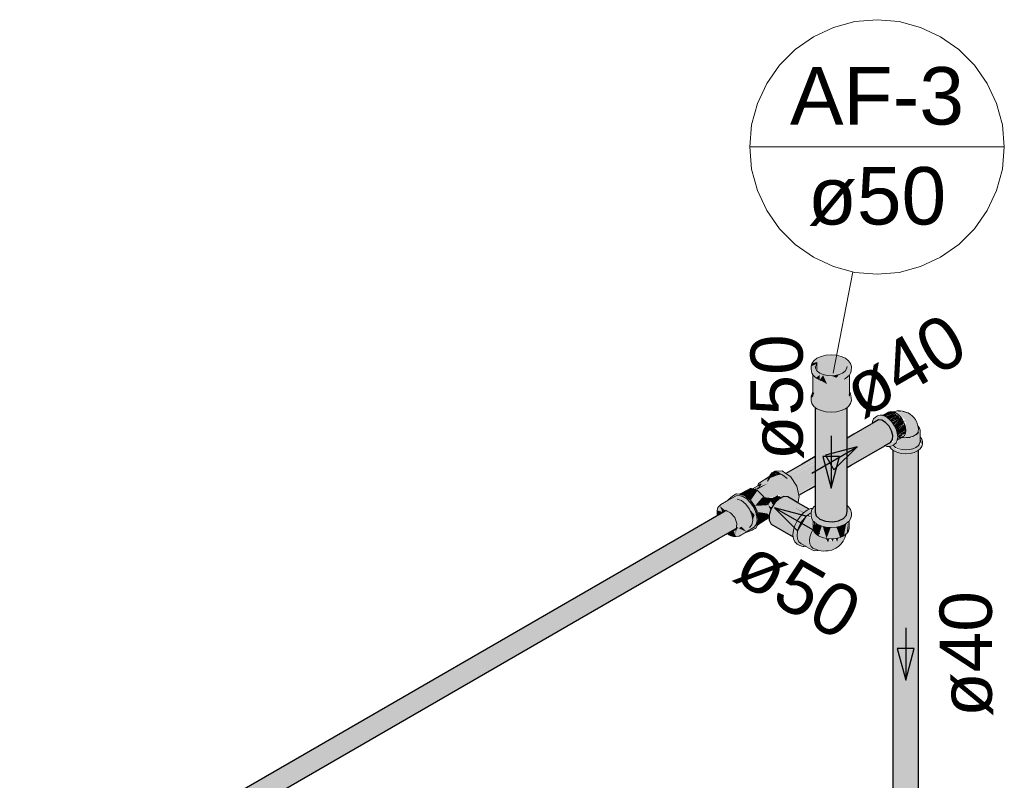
# Model space of a CAD drawing. Header units: millimetres. Extents: x 567 to 934, y -1 to 364.
# Tile 964 of 1056: x 731.99 to 735.76, y 199.68 to 202.59. Entities that reach past the tile are written whole.
import ezdxf

# ---------------------------------------------------------------- set-up
doc = ezdxf.new("R2010")
doc.units = ezdxf.units.MM
doc.header["$MEASUREMENT"] = 0
doc.linetypes.add('NULL', pattern=[0])
for name, color, linetype, lineweight in [('AF-Colunas', 140, 'Continuous', 13), ('AF-Condutos', 140, 'Continuous', 25), ('AF-Conexões', 152, 'Continuous', 18), ('AF-Indicação coluna', 5, 'Continuous', 13), ('AF-Sentido conduto', 140, 'Continuous', 30), ('AF-Textos conduto', 7, 'Continuous', 9)]:
    doc.layers.add(name, color=color, linetype=linetype, lineweight=lineweight)
doc.styles.add('Arial', font='arial.ttf')

msp = doc.modelspace()

# ---------------------------------------------------------------- hatches: boundary and pattern name
at = {"layer": 'AF-Colunas', "linetype": 'Continuous'}
for points in [[(735.0181, 201.1414), (735.0206, 201.1222), (735.0283, 201.1115), (735.0565, 201.0952), (735.0751, 201.0907), (735.0951, 201.0892), (735.1151, 201.0907), (735.1337, 201.0952), (735.1496, 201.1023), (735.1696, 201.1222), (735.172, 201.1439), (735.1649, 201.15), (735.1649, 201.2308), (735.1586, 201.2257), (735.1446, 201.125), (735.1446, 201.2154), (735.1649, 201.2308), (735.172, 201.2459), (735.1722, 201.2638), (735.1696, 201.2753), (735.1619, 201.286), (735.1496, 201.2953), (735.1337, 201.3023), (735.1151, 201.3068), (735.0951, 201.3083), (735.0751, 201.3068), (735.0565, 201.3023), (735.0405, 201.2953), (735.0283, 201.286), (735.0206, 201.2753), (735.0421, 201.2814), (735.0421, 201.2461), (735.0574, 201.2363), (735.0792, 201.2527), (735.1242, 201.2328), (735.1151, 201.2207), (735.0518, 201.2388), (735.0359, 201.2546), (735.0359, 201.2729), (735.0179, 201.2638), (735.0182, 201.2537), (735.0262, 201.2312), (735.0253, 201.1669), (735.0264, 201.1501)], [(735.0421, 201.2461), (735.0421, 201.2814), (735.0206, 201.2753), (735.0179, 201.2638), (735.0359, 201.2729)], [(735.0389, 201.2485), (735.0359, 201.2729), (735.0353, 201.2572)], [(735.0869, 201.2278), (735.1246, 201.2326), (735.0792, 201.2527), (735.0574, 201.2363)], [(735.0264, 201.1692), (735.0264, 201.231), (735.0255, 201.2321)], [(735.0514, 201.2317), (735.0373, 201.2212), (735.0516, 201.2127)], [(735.0641, 201.2308), (735.0516, 201.2127), (735.0792, 201.1968)], [(735.1257, 201.2331), (735.0951, 201.2284), (735.1151, 201.2207)], [(735.1581, 201.2231), (735.1446, 201.2141), (735.1446, 201.125)], [(735.0284, 201.1639), (735.0182, 201.1516), (735.0194, 201.1439), (735.0264, 201.1501)], [(735.1696, 201.1593), (735.1649, 201.1652), (735.172, 201.1439)]]:
    msp.add_hatch(color=140, dxfattribs=at).paths.add_polyline_path(points)
at = {"layer": 'AF-Condutos', "linetype": 'Continuous'}
for points in [[(735.1556, 200.7103), (735.1555, 201.1067), (735.1229, 201.0926), (735.0751, 201.0907), (735.0339, 201.1072), (735.0339, 200.7066), (735.0379, 200.6921), (735.0518, 200.6798), (735.0731, 200.6718), (735.0983, 200.6695), (735.1229, 200.6733), (735.1427, 200.6825), (735.1542, 200.6956)], [(735.322, 200.9738), (735.3292, 200.9841), (735.3307, 200.9998), (735.3263, 201.0181), (735.3166, 201.0361), (735.3035, 201.0504), (735.289, 201.0588), (735.2759, 201.0596), (735.2517, 201.0456), (735.2498, 201.0369), (735.1556, 200.9823), (735.1556, 200.9196), (735.1756, 200.9312), (735.0339, 200.844), (735.1556, 200.9078), (735.0339, 200.8309), (735.1556, 200.9061), (735.0339, 200.8284), (735.1556, 200.8986), (735.0339, 200.8247), (735.1556, 200.8904), (735.0339, 200.8156), (735.1556, 200.8892), (735.0339, 200.814), (735.1556, 200.8847), (735.1556, 200.8838), (735.0339, 200.812), (735.1556, 200.8804), (735.1434, 200.8709)], [(735.2479, 201.0434), (735.1556, 200.99), (735.1556, 200.9823), (735.2498, 201.0369)], [(735.3313, 199.3882), (735.3345, 200.9415), (735.3313, 200.9439)], [(735.3314, 199.4016), (735.3345, 199.3765), (735.3456, 199.3667), (735.3456, 200.947), (735.3347, 199.4063), (735.3345, 200.9568)], [(735.3345, 200.9413), (735.3347, 199.4063), (735.3455, 200.9332)], [(735.3627, 199.3603), (735.3627, 200.9406), (735.3456, 199.3667)], [(735.3828, 199.3584), (735.4025, 199.3615), (735.4025, 200.9418), (735.3838, 199.4384), (735.3828, 200.9387), (735.3642, 199.4806)], [(735.4025, 199.3615), (735.4183, 199.3689), (735.4183, 200.9492)], [(735.4182, 200.9366), (735.4025, 200.9328), (735.4025, 199.3615)], [(735.4183, 199.3689), (735.4276, 199.3794), (735.4276, 200.9597)], [(735.4275, 200.9419), (735.4183, 200.9379), (735.4183, 199.3689)], [(735.4276, 199.3794), (735.4286, 200.9435), (735.4276, 200.9427)], [(735.4286, 199.4002), (735.4286, 200.9435), (735.4276, 199.4017)], [(735.0339, 200.9194), (735.0339, 200.9199), (734.9216, 200.8551), (734.9223, 200.8546)], [(735.0339, 200.9193), (734.9223, 200.8546), (734.9282, 200.8505), (735.0339, 200.9117)], [(735.0339, 200.9109), (735.0339, 200.9115), (734.9283, 200.8505), (734.9291, 200.8499)], [(735.0339, 200.9107), (734.9291, 200.8499), (735.0339, 200.9071)], [(734.9332, 200.8517), (734.9403, 200.8409), (735.0339, 200.8959), (735.0339, 200.9058)], [(735.3456, 200.9358), (735.3456, 199.3667), (735.3626, 200.9289)], [(735.3627, 200.9289), (735.3627, 199.3603), (735.3827, 200.93)], [(735.4024, 200.9319), (735.3828, 200.9304), (735.3838, 199.4384)], [(735.0339, 200.8938), (735.0339, 200.8948), (734.9414, 200.8414), (734.9412, 200.8395)], [(735.0339, 200.8936), (734.9412, 200.8395), (734.9517, 200.8236), (735.0339, 200.8718)], [(735.0339, 200.8715), (734.9517, 200.8236), (734.9628, 200.8066), (735.0339, 200.8483)], [(735.0339, 200.8276), (735.0339, 200.848), (734.9628, 200.8066), (734.9672, 200.7887)], [(735.0339, 200.8139), (735.0339, 200.8275), (734.9672, 200.7887), (734.9699, 200.7768)], [(735.0339, 200.8076), (735.0339, 200.812), (734.9701, 200.7762), (734.9712, 200.7713)], [(734.9891, 200.7044), (734.8961, 200.7582), (734.879, 200.7418), (734.9737, 200.6872), (734.9747, 200.6887)], [(734.9296, 200.7649), (734.914, 200.7663), (734.8961, 200.7582), (734.9525, 200.7256), (734.9905, 200.7054), (735.0106, 200.7179)], [(734.6934, 200.7126), (728.4141, 197.0873), (734.6838, 200.7041)], [(734.6962, 200.7113), (734.458, 200.5739), (728.4235, 197.0897), (734.706, 200.7067)], [(734.7216, 200.7157), (728.4353, 197.0965), (728.4432, 197.0908)], [(734.9527, 200.6448), (734.8656, 200.7202), (734.8583, 200.697), (734.9521, 200.6428)], [(734.879, 200.7418), (734.8656, 200.7202), (734.9605, 200.6654), (734.9614, 200.6671)], [(734.9513, 200.6461), (734.9605, 200.6654), (734.8656, 200.7202)], [(734.9737, 200.6872), (734.879, 200.7418), (734.9605, 200.6679)], [(734.9902, 200.7056), (734.9525, 200.7256), (734.9891, 200.7044)], [(734.7061, 200.7067), (728.4347, 197.086), (734.6584, 200.6636), (728.446, 197.0767), (734.7266, 200.6842)], [(728.455, 197.0819), (728.462, 197.0673), (734.7422, 200.6932)], [(728.4553, 197.0635), (734.7321, 200.6692), (734.7266, 200.6842)], [(728.4688, 197.0531), (734.748, 200.6784), (728.4636, 197.0682)], [(734.9475, 200.6274), (734.9512, 200.6433), (734.8583, 200.697)], [(734.8583, 200.697), (734.8583, 200.6762), (734.9491, 200.6237), (734.9493, 200.626)], [(734.9482, 200.6156), (734.9482, 200.6242), (734.8583, 200.6762)], [(734.9494, 200.6148), (734.8583, 200.6762), (734.8656, 200.6614), (734.9496, 200.6129)], [(728.4434, 197.091), (728.4531, 197.0808), (734.6584, 200.6636)], [(734.7379, 200.6484), (734.664, 200.6058), (728.451, 197.0187)], [(734.7246, 200.6407), (734.6488, 200.5981), (728.4587, 197.0241)], [(734.7321, 200.6692), (728.4611, 197.0486), (734.7335, 200.6554)], [(734.7327, 200.6464), (734.7335, 200.6554), (728.4623, 197.0347)], [(728.4719, 197.0403), (734.7492, 200.6644), (728.4697, 197.0536)], [(734.664, 200.6058), (728.4719, 197.0317), (728.4717, 197.0306)], [(728.472, 197.0318), (734.6488, 200.5981), (728.473, 197.0409)], [(728.4331, 197.0982), (728.4353, 197.0966), (734.458, 200.5739)]]:
    msp.add_hatch(color=151, dxfattribs=at).paths.add_polyline_path(points)
at = {"layer": 'AF-Conexões', "linetype": 'Continuous'}
for points in [[(735.294, 201.0767), (735.3017, 201.0735), (735.3323, 201.0911), (735.3149, 201.0896)], [(735.3323, 201.0911), (735.3017, 201.0735), (735.3423, 201.0869)], [(735.4289, 201.0225), (735.4222, 201.0502), (735.4111, 201.0691), (735.3895, 201.0862), (735.3693, 201.0933), (735.3481, 201.0938), (735.3777, 201.0898), (735.3433, 201.0888), (735.3774, 201.0615), (735.3712, 201.0548), (735.3739, 201.0493), (735.382, 201.0517), (735.3791, 201.0386), (735.3753, 200.9917), (735.3923, 200.9926), (735.42, 201.0037)], [(735.2517, 201.0456), (735.2759, 201.0596), (735.289, 201.0588), (735.3005, 201.0521), (735.3254, 201.0197), (735.3307, 200.9998), (735.3333, 200.9735), (735.3257, 200.9792), (735.3017, 200.9621), (735.3079, 200.9585), (735.3281, 200.9603), (735.3481, 200.9817), (735.3481, 201.0086), (735.3364, 201.0387), (735.3162, 201.0638), (735.2932, 201.0771), (735.2737, 201.0735), (735.2572, 201.064)], [(735.3423, 201.0869), (735.3039, 201.0728), (735.3184, 201.0622)], [(735.3396, 201.084), (735.3183, 201.0616), (735.3483, 201.0772)], [(735.3209, 201.0614), (735.3271, 201.0523), (735.3483, 201.0772)], [(735.3524, 201.0795), (735.3483, 201.0772), (735.3274, 201.052)], [(735.3504, 201.0774), (735.3275, 201.0518), (735.3582, 201.0676)], [(735.3582, 201.0676), (735.3302, 201.0515), (735.3356, 201.0404)], [(735.3617, 201.0697), (735.3582, 201.0676), (735.3355, 201.04)], [(735.3603, 201.0681), (735.3361, 201.0391), (735.3665, 201.056)], [(735.3724, 201.0444), (735.3698, 201.0579), (735.3364, 201.0387), (735.3425, 201.0259)], [(735.3727, 201.0432), (735.3429, 201.026), (735.3462, 201.0147)], [(735.3811, 201.0197), (735.3759, 201.0451), (735.3463, 201.0146), (735.3472, 201.0115)], [(735.3764, 201.0185), (735.3477, 201.0116), (735.3488, 201.0013)], [(735.3764, 201.0078), (735.3811, 201.0197), (735.3489, 201.0011)], [(735.4351, 200.9766), (735.4351, 201.0202), (735.4278, 201.036), (735.4333, 201.012), (735.4191, 200.9978), (735.3945, 200.9896), (735.3661, 200.9896), (735.3661, 200.946), (735.4121, 200.9447), (735.4327, 200.9602)], [(735.4273, 201.0338), (735.4274, 201.0126), (735.4191, 200.9978), (735.4308, 201.0096)], [(735.4439, 200.9766), (735.4354, 200.995), (735.4418, 200.9671), (735.4121, 200.9447), (735.3484, 200.9447), (735.3335, 200.956), (735.3189, 200.9575), (735.3313, 200.9439), (735.3638, 200.9315), (735.3967, 200.9315), (735.4253, 200.941), (735.4418, 200.9575)], [(735.333, 200.962), (735.3661, 200.946), (735.3661, 200.9896), (735.3904, 200.9896), (735.3729, 200.9937), (735.3548, 200.9859), (735.3471, 200.9737)], [(735.3698, 200.9946), (735.3759, 201.0003), (735.3595, 200.9939), (735.3722, 201.0042), (735.355, 200.9945), (735.3486, 200.986)], [(735.3733, 201.0069), (735.3503, 201), (735.3493, 200.9916)], [(735.3798, 201.0088), (735.3733, 201.0069), (735.3499, 200.9916)], [(735.4077, 200.9967), (735.3923, 200.9926), (735.3945, 200.9896)], [(735.4354, 200.995), (735.4351, 200.9766), (735.4418, 200.9671)], [(734.8685, 200.8576), (734.896, 200.8585), (734.9269, 200.8361), (734.9388, 200.8432), (734.9073, 200.865)], [(734.9073, 200.865), (734.8793, 200.8639), (734.8685, 200.8576)], [(734.9683, 200.7438), (734.9725, 200.7655), (734.9633, 200.8059), (734.9388, 200.8432), (734.9269, 200.8361), (734.906, 200.8514), (734.8903, 200.8484), (734.8347, 200.8273), (734.8165, 200.8161), (734.8193, 200.8043), (734.827, 200.815), (734.7961, 200.7955), (734.8531, 200.8168), (734.8087, 200.7912), (734.8386, 200.7637), (734.8681, 200.7618), (734.8939, 200.7749), (734.9048, 200.7619), (734.9101, 200.7667), (734.9296, 200.7649)], [(734.8347, 200.8273), (734.8479, 200.8323), (734.8545, 200.8405)], [(734.865, 200.8474), (734.8479, 200.8323), (734.8903, 200.8484)], [(734.8601, 200.8473), (734.8514, 200.8259), (734.865, 200.8474), (734.8795, 200.8585), (734.8685, 200.8576)], [(734.8788, 200.8579), (734.865, 200.8474), (734.8903, 200.8484)], [(734.8795, 200.8585), (734.8903, 200.8484), (734.906, 200.8514), (734.8957, 200.8562)], [(734.7872, 200.7985), (734.7426, 200.7751), (734.7697, 200.769)], [(734.7872, 200.7985), (734.7695, 200.7686), (734.7885, 200.7533), (734.8129, 200.7898)], [(734.7885, 200.7533), (734.8046, 200.7316), (734.8321, 200.7643), (734.8376, 200.7657), (734.8129, 200.7898)], [(734.8127, 200.8003), (734.7987, 200.7946), (734.8062, 200.792)], [(734.8531, 200.8168), (734.8127, 200.8003), (734.8087, 200.7912)], [(734.7688, 200.6325), (734.7428, 200.615), (734.8006, 200.6488), (734.8081, 200.6589), (734.8116, 200.6731), (734.8109, 200.6903), (734.806, 200.7089), (734.7974, 200.7274), (734.7857, 200.7442), (734.7428, 200.6959), (734.7267, 200.7176), (734.7857, 200.7442), (734.772, 200.7577), (734.7575, 200.7669), (734.7434, 200.771), (734.7309, 200.7696), (734.7011, 200.7525), (734.6818, 200.7381), (734.6727, 200.7364), (734.662, 200.724), (734.6583, 200.7133), (734.679, 200.7079), (734.6688, 200.7305), (734.6902, 200.7147), (734.7103, 200.7048), (734.7259, 200.6861), (734.7342, 200.6633), (734.7305, 200.6218), (734.7289, 200.641), (734.7213, 200.6347), (734.73, 200.6158), (734.7428, 200.615), (734.7535, 200.6274)], [(734.6949, 200.749), (734.6727, 200.7364), (734.6818, 200.7381)], [(734.7012, 200.7543), (734.7212, 200.764), (734.7516, 200.751), (734.7682, 200.7377), (734.7823, 200.7187), (734.7998, 200.7288), (734.7838, 200.7537), (734.7659, 200.7638), (734.7326, 200.7774)], [(734.7695, 200.7686), (734.7637, 200.7699), (734.7885, 200.7533)], [(734.7893, 200.7492), (734.7687, 200.7659), (734.79, 200.7456)], [(734.7687, 200.7659), (734.7838, 200.7537), (734.7885, 200.7533)], [(734.79, 200.7456), (734.8095, 200.7121), (734.8153, 200.7069), (734.8046, 200.7316), (734.7885, 200.7533)], [(734.8511, 200.7345), (734.8376, 200.7657), (734.8046, 200.7316), (734.8485, 200.7327)], [(734.8322, 200.7643), (734.8051, 200.7323), (734.8338, 200.7617)], [(734.8526, 200.7367), (734.8542, 200.7336), (734.8054, 200.7316), (734.8153, 200.7069), (734.8594, 200.7005), (734.8632, 200.7126), (734.855, 200.7318), (734.8698, 200.7271), (734.8734, 200.7328), (734.8625, 200.7513)], [(734.8512, 200.7348), (734.8526, 200.7367), (734.8376, 200.7657)], [(734.8709, 200.7602), (734.8386, 200.7637), (734.8511, 200.7395)], [(734.8764, 200.7628), (734.8625, 200.7513), (734.8734, 200.7328), (734.8884, 200.7508)], [(734.8996, 200.7615), (734.8902, 200.7673), (734.8764, 200.7628), (734.8884, 200.7508)], [(734.8779, 200.7641), (734.8873, 200.7663), (734.8939, 200.7749)], [(734.8961, 200.7692), (734.8998, 200.7599), (734.9046, 200.762)], [(734.6583, 200.6924), (734.679, 200.7079), (734.6583, 200.7133)], [(734.679, 200.7079), (734.6909, 200.7123), (734.6688, 200.7305)], [(734.7857, 200.7442), (734.7267, 200.7176), (734.7428, 200.6959)], [(734.7725, 200.6308), (734.8083, 200.6464), (734.8175, 200.676), (734.8133, 200.7026), (734.8015, 200.7298), (734.7823, 200.7187), (734.8021, 200.696), (734.7916, 200.6588), (734.7823, 200.648)], [(734.7949, 200.676), (734.8021, 200.696), (734.7823, 200.7187), (734.7916, 200.6971)], [(734.8122, 200.7096), (734.8095, 200.7121), (734.8166, 200.6774)], [(734.855, 200.7318), (734.8625, 200.7153), (734.8684, 200.7249)], [(734.9751, 200.5789), (734.9591, 200.6143), (734.9664, 200.65), (734.9864, 200.6846), (735.0181, 200.7055), (735.0174, 200.7208), (734.9892, 200.7045), (734.976, 200.6906), (734.9647, 200.674), (734.956, 200.656), (734.9506, 200.6376), (734.9487, 200.6203), (734.956, 200.593)], [(735.1556, 200.7318), (735.1546, 200.6999), (735.1427, 200.6825), (735.1061, 200.6707), (735.0814, 200.671), (735.0518, 200.6798), (735.0379, 200.6921), (735.0284, 200.7269), (735.0179, 200.7048), (735.0206, 200.6812), (735.0405, 200.6613), (735.0565, 200.6542), (735.0751, 200.6497), (735.0951, 200.6482), (735.1151, 200.6497), (735.1337, 200.6542), (735.1496, 200.6613), (735.1619, 200.6705), (735.1722, 200.6928), (735.1696, 200.7163)], [(735.1568, 200.7237), (735.1151, 200.7478), (735.0565, 200.7433)], [(734.8545, 200.6844), (734.8196, 200.6828), (734.8113, 200.6562)], [(734.8173, 200.6769), (734.8191, 200.6828), (734.8153, 200.7069)], [(734.8516, 200.7015), (734.8153, 200.7069), (734.8187, 200.6853)], [(734.8187, 200.6853), (734.8191, 200.6828), (734.8516, 200.7015)], [(734.8516, 200.7015), (734.8191, 200.6828), (734.8545, 200.6844)], [(734.8545, 200.6844), (734.8583, 200.6938), (734.8516, 200.7015)], [(734.9965, 200.5765), (735.0213, 200.5622), (735.0644, 200.5575), (735.0981, 200.5618), (735.1226, 200.5756), (735.1409, 200.5957), (735.1479, 200.6183), (735.1224, 200.6084), (735.1175, 200.5921), (735.1094, 200.6058), (735.1006, 200.5937), (735.0879, 200.6053), (735.0831, 200.591), (735.0745, 200.6068), (735.0467, 200.6163), (735.0253, 200.6409), (735.0139, 200.6115), (735.0136, 200.5852), (735.0071, 200.5936), (735.0088, 200.609), (735.0213, 200.6414), (735.0257, 200.6478), (735.0088, 200.609), (735.0071, 200.5936), (735.0123, 200.5975), (735.0231, 200.6421), (735.0265, 200.6718), (735.0206, 200.6812), (735.0011, 200.6926), (734.9946, 200.6878), (734.9717, 200.6495), (734.9591, 200.6143), (734.9751, 200.5789)], [(734.9664, 200.65), (734.9591, 200.6143), (734.9717, 200.6495), (734.9864, 200.6846), (734.9775, 200.6692)], [(735.0102, 200.6165), (735.0022, 200.6896), (734.988, 200.6787)], [(735.0081, 200.6962), (735.0011, 200.6926), (735.0179, 200.688)], [(734.6975, 200.6251), (734.7105, 200.6158), (734.7312, 200.6131), (734.7213, 200.6347), (734.7272, 200.6409)], [(734.7291, 200.6386), (734.7305, 200.6218), (734.7321, 200.6401)], [(734.7715, 200.6318), (734.7516, 200.651), (734.741, 200.6454)], [(735.0267, 200.6433), (735.0357, 200.6246), (735.0357, 200.6578), (735.0302, 200.669)], [(735.0357, 200.6634), (735.0357, 200.6246), (735.0448, 200.6581)], [(735.0451, 200.6592), (735.0357, 200.6246), (735.0466, 200.6164), (735.0466, 200.6586)], [(735.0466, 200.6565), (735.0466, 200.6164), (735.059, 200.6531)], [(735.0591, 200.6535), (735.0466, 200.6164), (735.0773, 200.6061), (735.0626, 200.6527)], [(735.0633, 200.6506), (735.0773, 200.6061), (735.0773, 200.6492)], [(735.0969, 200.6483), (735.0951, 200.6532), (735.0773, 200.6061), (735.0951, 200.6048), (735.1294, 200.6101), (735.1146, 200.6497)], [(735.0773, 200.6061), (735.0933, 200.6483), (735.0773, 200.6496)], [(735.1294, 200.6508), (735.1151, 200.6497), (735.1294, 200.6101)], [(735.1294, 200.6532), (735.1294, 200.6101), (735.1436, 200.6164), (735.131, 200.6535)], [(735.1436, 200.6565), (735.131, 200.6535), (735.1436, 200.6164)], [(735.1545, 200.6246), (735.1597, 200.6688), (735.1527, 200.6635), (735.1436, 200.6164)], [(735.1525, 200.6625), (735.1436, 200.6586), (735.1436, 200.6164)], [(735.1597, 200.6688), (735.1545, 200.6246), (735.1613, 200.6341), (735.1613, 200.6701)], [(735.1628, 200.6718), (735.1613, 200.6341), (735.1637, 200.6444)], [(735.0748, 200.6063), (735.0831, 200.591), (735.0873, 200.6037)], [(735.1047, 200.604), (735.0951, 200.6048), (735.1006, 200.5937)], [(735.1219, 200.6068), (735.1128, 200.6061), (735.1175, 200.5921)], [(734.9988, 200.5764), (734.9717, 200.5935), (734.9794, 200.5864)]]:
    msp.add_hatch(color=161, dxfattribs=at).paths.add_polyline_path(points)

# ---------------------------------------------------------------- linework, layer by layer
at = {"layer": 'AF-Colunas'}
for p, q in [((735.0283, 201.286), (735.0206, 201.2753)), ((735.0405, 201.2953), (735.0283, 201.286)), ((735.0565, 201.3023), (735.0405, 201.2953)), ((735.0751, 201.3068), (735.0565, 201.3023)), ((735.0951, 201.3083), (735.0751, 201.3068)), ((735.1151, 201.3068), (735.0951, 201.3083)), ((735.1337, 201.3023), (735.1151, 201.3068)), ((735.1496, 201.2953), (735.1337, 201.3023)), ((735.1619, 201.286), (735.1496, 201.2953)), ((735.1696, 201.2753), (735.1619, 201.286)), ((735.0206, 201.2753), (735.0179, 201.2638)), ((735.0179, 201.2638), (735.0182, 201.2537)), ((735.0182, 201.2537), (735.0194, 201.2459)), ((735.0194, 201.2459), (735.0205, 201.2382)), ((735.0205, 201.2382), (735.0253, 201.2324)), ((735.0359, 201.2546), (735.0338, 201.2638)), ((735.042, 201.2461), (735.0359, 201.2546)), ((735.0518, 201.2388), (735.042, 201.2461)), ((735.0645, 201.2331), (735.0518, 201.2388)), ((735.1384, 201.2388), (735.1257, 201.2331)), ((735.1481, 201.2461), (735.1384, 201.2388)), ((735.1542, 201.2546), (735.1481, 201.2461)), ((735.1563, 201.2638), (735.1542, 201.2546)), ((735.165, 201.2309), (735.1685, 201.2384)), ((735.1685, 201.2384), (735.172, 201.2459)), ((735.1722, 201.2638), (735.1696, 201.2753)), ((735.172, 201.2459), (735.1722, 201.2638)), ((735.0253, 201.2324), (735.0262, 201.2312)), ((735.0253, 201.2324), (735.0253, 201.1669)), ((735.0262, 201.2312), (735.0281, 201.2289)), ((735.0281, 201.2289), (735.0319, 201.2242)), ((735.0319, 201.2242), (735.0338, 201.2231)), ((735.0338, 201.2231), (735.0376, 201.2209)), ((735.0376, 201.2209), (735.0414, 201.2187)), ((735.0377, 201.2208), (735.0376, 201.2209)), ((735.0463, 201.2158), (735.0377, 201.2208)), ((735.0414, 201.2187), (735.0508, 201.2133)), ((735.0549, 201.2108), (735.0463, 201.2158)), ((735.0508, 201.2133), (735.0549, 201.2108)), ((735.0792, 201.2296), (735.0645, 201.2331)), ((735.0951, 201.2284), (735.0792, 201.2296)), ((735.1109, 201.2296), (735.0951, 201.2284)), ((735.1257, 201.2331), (735.1109, 201.2296)), ((735.1446, 201.2154), (735.1496, 201.2183)), ((735.1496, 201.2183), (735.1573, 201.2246)), ((735.1573, 201.2246), (735.1576, 201.2249)), ((735.1576, 201.2249), (735.1649, 201.2308)), ((735.1649, 201.2308), (735.165, 201.2309)), ((735.1649, 201.1905), (735.1649, 201.2308)), ((735.0252, 201.1666), (735.0217, 201.1591)), ((735.0253, 201.1669), (735.0253, 201.1571)), ((735.0253, 201.1571), (735.0284, 201.1639)), ((735.1649, 201.1652), (735.1649, 201.1905)), ((735.1649, 201.1614), (735.1649, 201.1652)), ((735.1696, 201.1593), (735.1649, 201.1652)), ((735.0181, 201.1414), (735.0179, 201.1338)), ((735.0179, 201.1338), (735.0206, 201.1222)), ((735.0182, 201.1516), (735.0181, 201.1414)), ((735.0217, 201.1591), (735.0182, 201.1516)), ((735.1638, 201.157), (735.1649, 201.15)), ((735.1649, 201.15), (735.1649, 201.1614)), ((735.1708, 201.1516), (735.1696, 201.1593)), ((735.1696, 201.1222), (735.1722, 201.1338)), ((735.172, 201.1439), (735.1708, 201.1516)), ((735.1722, 201.1338), (735.172, 201.1439)), ((735.0206, 201.1222), (735.0283, 201.1115)), ((735.0283, 201.1115), (735.0339, 201.1072)), ((735.0339, 201.1072), (735.0405, 201.1023)), ((735.0405, 201.1023), (735.0565, 201.0952)), ((735.0565, 201.0952), (735.0751, 201.0907)), ((735.0751, 201.0907), (735.0951, 201.0892)), ((735.0951, 201.0892), (735.1151, 201.0907)), ((735.1151, 201.0907), (735.1337, 201.0952)), ((735.1337, 201.0952), (735.1496, 201.1023)), ((735.1496, 201.1023), (735.1556, 201.1067)), ((735.1556, 201.1067), (735.1619, 201.1115)), ((735.1619, 201.1115), (735.1696, 201.1222))]:
    msp.add_line(p, q, dxfattribs=at)
at = {"layer": 'AF-Condutos'}
for p, q in [((735.0339, 201.1072), (735.0339, 201.0749)), ((735.1556, 201.0672), (735.1556, 201.1067)), ((735.0339, 201.0749), (735.0339, 200.9199)), ((735.1556, 200.9901), (735.1556, 201.0672)), ((735.2759, 201.0596), (735.2517, 201.0456)), ((735.289, 201.0588), (735.2759, 201.0596)), ((735.3035, 201.0504), (735.289, 201.0588)), ((735.3166, 201.0361), (735.3035, 201.0504)), ((735.2479, 201.0434), (735.1823, 201.0056)), ((735.248, 201.0435), (735.2479, 201.0434)), ((735.2508, 201.0451), (735.248, 201.0435)), ((735.2517, 201.0456), (735.2508, 201.0451)), ((735.3263, 201.0181), (735.3166, 201.0361)), ((735.3307, 200.9998), (735.3263, 201.0181)), ((735.1823, 201.0056), (735.1556, 200.9901)), ((735.1556, 200.8778), (735.1556, 200.9901)), ((735.322, 200.9738), (735.3292, 200.9841)), ((735.3292, 200.9841), (735.3307, 200.9998)), ((735.1716, 200.887), (735.2997, 200.961)), ((735.2997, 200.961), (735.3007, 200.9616)), ((735.3007, 200.9616), (735.322, 200.9738)), ((735.3313, 200.9439), (735.3313, 199.3882)), ((735.4286, 199.4002), (735.4286, 200.9435)), ((735.0339, 200.9199), (734.9835, 200.8908)), ((735.0339, 200.9199), (735.0339, 200.8075)), ((734.9835, 200.8908), (734.9216, 200.8551)), ((735.1556, 200.8778), (735.1716, 200.887)), ((735.1556, 200.7872), (735.1556, 200.8778)), ((734.9712, 200.7713), (735.0101, 200.7937)), ((735.0101, 200.7937), (735.0339, 200.8075)), ((735.0339, 200.8075), (735.0339, 200.7313)), ((735.1556, 200.7371), (735.1556, 200.7872)), ((734.8961, 200.7582), (734.879, 200.7418)), ((734.9047, 200.7621), (734.8961, 200.7582)), ((734.905, 200.7622), (734.9047, 200.7621)), ((734.914, 200.7663), (734.905, 200.7622)), ((734.9296, 200.7649), (734.914, 200.7663)), ((734.9449, 200.7561), (734.9296, 200.7649)), ((734.9676, 200.743), (734.9449, 200.7561)), ((734.6934, 200.7126), (734.6889, 200.71)), ((734.8656, 200.7202), (734.8583, 200.697)), ((734.8684, 200.7249), (734.8656, 200.7202)), ((734.879, 200.7418), (734.8684, 200.7249)), ((734.9681, 200.7427), (734.9676, 200.743)), ((735.0109, 200.718), (734.9681, 200.7427)), ((735.0339, 200.7313), (735.0339, 200.7066)), ((735.1556, 200.7359), (735.1556, 200.7371)), ((735.1556, 200.7318), (735.1556, 200.7359)), ((735.1556, 200.7103), (735.1556, 200.7318)), ((734.6569, 200.6916), (734.555, 200.6327)), ((734.6583, 200.6924), (734.6569, 200.6916)), ((734.6889, 200.71), (734.6583, 200.6924)), ((734.8583, 200.697), (734.8583, 200.6895)), ((734.8583, 200.6895), (734.8583, 200.6824)), ((734.8583, 200.6824), (734.8583, 200.6762)), ((734.8583, 200.6762), (734.8656, 200.6614)), ((735.0339, 200.7066), (735.0379, 200.6921)), ((735.0379, 200.6921), (735.0518, 200.6798)), ((735.0518, 200.6798), (735.0731, 200.6718)), ((735.1092, 200.6711), (735.1229, 200.6733)), ((735.1229, 200.6733), (735.1427, 200.6825)), ((735.1427, 200.6825), (735.1542, 200.6956)), ((735.1542, 200.6956), (735.1556, 200.7103)), ((734.6642, 200.6058), (734.7379, 200.6484)), ((734.8656, 200.6614), (734.9496, 200.6129)), ((735.0731, 200.6718), (735.0983, 200.6695)), ((735.0983, 200.6695), (735.1092, 200.6711)), ((734.555, 200.6327), (728.4141, 197.0873)), ((728.451, 197.0187), (734.6642, 200.6058))]:
    msp.add_line(p, q, dxfattribs=at)
at = {"layer": 'AF-Conexões'}
for p, q in [((735.3149, 201.0896), (735.2932, 201.0771)), ((735.3229, 201.0921), (735.3149, 201.0896)), ((735.3323, 201.0911), (735.3229, 201.0921)), ((735.3339, 201.0905), (735.3323, 201.0911)), ((735.3433, 201.093), (735.3339, 201.0905)), ((735.3411, 201.0874), (735.3339, 201.0905)), ((735.3423, 201.0869), (735.3411, 201.0874)), ((735.3481, 201.0938), (735.3433, 201.093)), ((735.3589, 201.0943), (735.3481, 201.0938)), ((735.353, 201.0934), (735.3481, 201.0938)), ((735.3481, 201.0938), (735.3617, 201.0936)), ((735.3617, 201.0936), (735.353, 201.0934)), ((735.3672, 201.0936), (735.3589, 201.0943)), ((735.3828, 201.0886), (735.3672, 201.0936)), ((735.3693, 201.0933), (735.3828, 201.0886)), ((735.3878, 201.0873), (735.3693, 201.0933)), ((735.3895, 201.0862), (735.3878, 201.0873)), ((735.2528, 201.054), (735.2517, 201.0456)), ((735.2558, 201.0609), (735.2528, 201.054)), ((735.2572, 201.064), (735.2558, 201.0609)), ((735.2644, 201.0706), (735.2572, 201.064)), ((735.2727, 201.0754), (735.2644, 201.0706)), ((735.282, 201.0783), (735.2727, 201.0754)), ((735.2929, 201.0772), (735.282, 201.0783)), ((735.2932, 201.0771), (735.2929, 201.0772)), ((735.3046, 201.0723), (735.2932, 201.0771)), ((735.3162, 201.0638), (735.3046, 201.0723)), ((735.3271, 201.0523), (735.3162, 201.0638)), ((735.3364, 201.0387), (735.3271, 201.0523)), ((735.3524, 201.0795), (735.3423, 201.0869)), ((735.3617, 201.0697), (735.3524, 201.0795)), ((735.3698, 201.0579), (735.3617, 201.0697)), ((735.3759, 201.0451), (735.3698, 201.0579)), ((735.399, 201.0801), (735.3895, 201.0862)), ((735.4053, 201.075), (735.399, 201.0801)), ((735.4111, 201.0691), (735.4053, 201.075)), ((735.4171, 201.0609), (735.4111, 201.0691)), ((735.4222, 201.0502), (735.4171, 201.0609)), ((735.4236, 201.0474), (735.4222, 201.0502)), ((735.3436, 201.0238), (735.3364, 201.0387)), ((735.3481, 201.0086), (735.3436, 201.0238)), ((735.3798, 201.032), (735.3759, 201.0451)), ((735.3811, 201.0197), (735.3798, 201.032)), ((735.3798, 201.0088), (735.3811, 201.0197)), ((735.4257, 201.0397), (735.4236, 201.0474)), ((735.4237, 201.0082), (735.4274, 201.0126)), ((735.4263, 201.0371), (735.4257, 201.0397)), ((735.4274, 201.0331), (735.4263, 201.0371)), ((735.4278, 201.036), (735.4263, 201.0371)), ((735.4289, 201.0225), (735.4274, 201.0331)), ((735.4274, 201.0126), (735.4282, 201.0175)), ((735.4333, 201.0284), (735.4278, 201.036)), ((735.4282, 201.0175), (735.4289, 201.0225)), ((735.4351, 201.0202), (735.4333, 201.0284)), ((735.4351, 200.9766), (735.4351, 201.0202)), ((735.3436, 200.9718), (735.3481, 200.9817)), ((735.3496, 200.9943), (735.3481, 201.0086)), ((735.3481, 200.9821), (735.3496, 200.9943)), ((735.3481, 200.9821), (735.3668, 200.9928)), ((735.3481, 200.9817), (735.3481, 200.9821)), ((735.3668, 200.9928), (735.3698, 200.9946)), ((735.3668, 200.9928), (735.3678, 200.9927)), ((735.3678, 200.9927), (735.3722, 200.9921)), ((735.3698, 200.9946), (735.3759, 201.0003)), ((735.3722, 200.9921), (735.3753, 200.9917)), ((735.3753, 200.9917), (735.3838, 200.9921)), ((735.3759, 201.0003), (735.3798, 201.0088)), ((735.3838, 200.9921), (735.3923, 200.9926)), ((735.3923, 200.9926), (735.4001, 200.9947)), ((735.4001, 200.9947), (735.4078, 200.9968)), ((735.4078, 200.9968), (735.4139, 201.0002)), ((735.4139, 201.0002), (735.42, 201.0037)), ((735.42, 201.0037), (735.4237, 201.0082)), ((735.4333, 200.9684), (735.4351, 200.9766)), ((735.4418, 200.9861), (735.4354, 200.995)), ((735.4439, 200.9766), (735.4418, 200.9861)), ((735.4439, 200.967), (735.4439, 200.9766)), ((735.3007, 200.9616), (735.3079, 200.9585)), ((735.3079, 200.9585), (735.3188, 200.9574)), ((735.3187, 200.9575), (735.3251, 200.9486)), ((735.3188, 200.9574), (735.3281, 200.9603)), ((735.3251, 200.9486), (735.3313, 200.9439)), ((735.3281, 200.9603), (735.331, 200.962)), ((735.331, 200.962), (735.3313, 200.9622)), ((735.3313, 200.9622), (735.3316, 200.9623)), ((735.3313, 200.9439), (735.3352, 200.941)), ((735.3316, 200.9623), (735.3364, 200.9651)), ((735.3316, 200.9623), (735.3327, 200.9607)), ((735.3327, 200.9607), (735.333, 200.9605)), ((735.333, 200.9605), (735.3371, 200.9575)), ((735.3352, 200.941), (735.3484, 200.9351)), ((735.3364, 200.9651), (735.3436, 200.9718)), ((735.3371, 200.9575), (735.3415, 200.9542)), ((735.3415, 200.9542), (735.3445, 200.9528)), ((735.3445, 200.9528), (735.3528, 200.9491)), ((735.3528, 200.9491), (735.3661, 200.946)), ((735.3661, 200.946), (735.3803, 200.9449)), ((735.3803, 200.9449), (735.3945, 200.946)), ((735.3945, 200.946), (735.4077, 200.9491)), ((735.4077, 200.9491), (735.4191, 200.9542)), ((735.4121, 200.9351), (735.4253, 200.941)), ((735.4191, 200.9542), (735.4278, 200.9607)), ((735.4253, 200.941), (735.4286, 200.9435)), ((735.4278, 200.9607), (735.4286, 200.9619)), ((735.4286, 200.9619), (735.4333, 200.9684)), ((735.4286, 200.9435), (735.4354, 200.9486)), ((735.4354, 200.9486), (735.4418, 200.9575)), ((735.4418, 200.9575), (735.4439, 200.967)), ((735.3484, 200.9351), (735.3638, 200.9315)), ((735.3638, 200.9315), (735.3803, 200.9302)), ((735.3803, 200.9302), (735.3967, 200.9315)), ((735.3967, 200.9315), (735.4121, 200.9351)), ((734.8793, 200.8639), (734.8685, 200.8576)), ((734.9073, 200.865), (734.8793, 200.8639)), ((734.9216, 200.8551), (734.9073, 200.865)), ((734.8347, 200.8273), (734.8165, 200.8161)), ((734.8545, 200.8405), (734.8347, 200.8273)), ((734.8514, 200.8259), (734.865, 200.8474)), ((734.8601, 200.8473), (734.8514, 200.8259)), ((734.8584, 200.843), (734.8545, 200.8405)), ((734.865, 200.8474), (734.8584, 200.843)), ((734.8685, 200.8576), (734.8601, 200.8473)), ((734.8795, 200.8585), (734.8685, 200.8576)), ((734.8685, 200.8576), (734.8922, 200.8584)), ((734.896, 200.8585), (734.8795, 200.8585)), ((734.8922, 200.8584), (734.896, 200.8585)), ((734.906, 200.8514), (734.8957, 200.8562)), ((734.9101, 200.8484), (734.906, 200.8514)), ((734.9269, 200.8361), (734.9101, 200.8484)), ((734.9388, 200.8432), (734.9216, 200.8551)), ((734.9633, 200.8059), (734.9388, 200.8432)), ((734.7872, 200.7985), (734.7515, 200.7798)), ((734.7942, 200.7961), (734.7872, 200.7985)), ((734.8145, 200.8078), (734.7942, 200.7961)), ((734.7993, 200.7944), (734.7942, 200.7961)), ((734.8105, 200.7906), (734.7993, 200.7944)), ((734.8129, 200.7898), (734.8105, 200.7906)), ((734.8339, 200.7692), (734.8129, 200.7898)), ((734.8165, 200.8161), (734.8145, 200.8078)), ((734.827, 200.815), (734.8145, 200.8078)), ((734.8193, 200.8043), (734.827, 200.815)), ((734.9712, 200.7713), (734.9633, 200.8059)), ((734.6949, 200.749), (734.6727, 200.7364)), ((734.7011, 200.7525), (734.6949, 200.749)), ((734.7309, 200.7696), (734.7011, 200.7525)), ((734.7012, 200.7543), (734.7011, 200.7525)), ((734.7179, 200.7681), (734.7012, 200.7543)), ((734.7213, 200.7709), (734.7179, 200.7681)), ((734.7287, 200.7752), (734.7213, 200.7709)), ((734.732, 200.7771), (734.7287, 200.7752)), ((734.7434, 200.771), (734.7309, 200.7696)), ((734.7324, 200.7773), (734.732, 200.7771)), ((734.7326, 200.7774), (734.7324, 200.7773)), ((734.7326, 200.7774), (734.7326, 200.7774)), ((734.7426, 200.7751), (734.7326, 200.7774)), ((734.7351, 200.7568), (734.7516, 200.751)), ((734.7515, 200.7798), (734.7426, 200.7751)), ((734.7551, 200.7723), (734.7426, 200.7751)), ((734.7575, 200.7669), (734.7434, 200.771)), ((734.7516, 200.751), (734.7682, 200.7377)), ((734.7629, 200.7705), (734.7551, 200.7723)), ((734.772, 200.7577), (734.7575, 200.7669)), ((734.7636, 200.77), (734.7629, 200.7705)), ((734.7695, 200.7686), (734.7636, 200.77)), ((734.7637, 200.7699), (734.7636, 200.77)), ((734.7637, 200.7699), (734.7695, 200.7686)), ((734.7652, 200.7687), (734.7637, 200.7699)), ((734.7838, 200.7537), (734.7652, 200.7687)), ((734.7857, 200.7442), (734.772, 200.7577)), ((734.79, 200.7456), (734.7838, 200.7537)), ((734.8376, 200.7657), (734.8339, 200.7692)), ((734.8526, 200.7367), (734.8376, 200.7657)), ((734.8625, 200.7513), (734.8526, 200.7367)), ((734.8764, 200.7628), (734.8625, 200.7513)), ((734.8902, 200.7673), (734.8764, 200.7628)), ((734.9045, 200.762), (734.8902, 200.7673)), ((734.9683, 200.7438), (734.9716, 200.7612)), ((734.9725, 200.7655), (734.9712, 200.7713)), ((734.9716, 200.7612), (734.9725, 200.7655)), ((734.662, 200.724), (734.6583, 200.7133)), ((734.6583, 200.7133), (734.6583, 200.7058)), ((734.6727, 200.7364), (734.662, 200.724)), ((734.6887, 200.7138), (734.679, 200.7079)), ((734.679, 200.7079), (734.6909, 200.7123)), ((734.6889, 200.71), (734.6918, 200.7133)), ((734.6909, 200.7123), (734.6927, 200.713)), ((734.6927, 200.713), (734.6934, 200.7126)), ((734.6934, 200.7126), (734.6973, 200.7108)), ((734.6973, 200.7108), (734.7103, 200.7048)), ((734.7682, 200.7377), (734.7823, 200.7187)), ((734.7823, 200.7187), (734.7916, 200.6971)), ((734.7974, 200.7274), (734.7857, 200.7442)), ((734.8015, 200.7298), (734.79, 200.7456)), ((734.79, 200.7456), (734.8095, 200.7121)), ((734.806, 200.7089), (734.7974, 200.7274)), ((734.8095, 200.7121), (734.8015, 200.7298)), ((734.8133, 200.7026), (734.8095, 200.7121)), ((734.8095, 200.7121), (734.8166, 200.6774)), ((734.8545, 200.7329), (734.8526, 200.7367)), ((734.9676, 200.743), (734.9683, 200.7438)), ((735.0033, 200.7148), (734.9892, 200.7045)), ((735.0109, 200.718), (735.0033, 200.7148)), ((735.0174, 200.7208), (735.0109, 200.718)), ((735.0217, 200.7212), (735.0174, 200.7208)), ((735.0198, 200.7129), (735.0179, 200.7048)), ((735.0206, 200.7163), (735.0198, 200.7129)), ((735.0243, 200.7214), (735.0206, 200.7163)), ((735.0243, 200.7214), (735.0217, 200.7212)), ((735.0283, 200.727), (735.0243, 200.7214)), ((735.0339, 200.7313), (735.0283, 200.727)), ((735.1574, 200.7304), (735.1556, 200.7318)), ((735.1619, 200.727), (735.1574, 200.7304)), ((735.1696, 200.7163), (735.1619, 200.727)), ((735.1722, 200.7048), (735.1696, 200.7163)), ((734.6583, 200.7058), (734.6583, 200.6924)), ((734.7103, 200.7048), (734.7259, 200.6861)), ((734.7259, 200.6861), (734.7342, 200.6633)), ((734.7916, 200.6971), (734.7949, 200.676)), ((734.7949, 200.676), (734.7916, 200.6588)), ((734.8109, 200.6903), (734.806, 200.7089)), ((734.8081, 200.6589), (734.8116, 200.6731)), ((734.8116, 200.6731), (734.8109, 200.6903)), ((734.811, 200.656), (734.8173, 200.6769)), ((734.8155, 200.6887), (734.8133, 200.7026)), ((734.8151, 200.6683), (734.8175, 200.676)), ((734.817, 200.679), (734.8155, 200.6887)), ((734.8173, 200.677), (734.817, 200.679)), ((734.8173, 200.6769), (734.8191, 200.6828)), ((734.8191, 200.6828), (734.8173, 200.677)), ((734.8173, 200.6769), (734.8173, 200.677)), ((734.8175, 200.676), (734.8173, 200.6769)), ((734.8197, 200.6617), (734.8545, 200.6844)), ((734.8545, 200.6844), (734.8583, 200.6824)), ((734.9647, 200.674), (734.956, 200.656)), ((734.976, 200.6906), (734.9647, 200.674)), ((734.9892, 200.7045), (734.976, 200.6906)), ((734.9894, 200.6803), (734.9794, 200.6656)), ((734.993, 200.684), (734.9894, 200.6803)), ((735.0002, 200.6916), (734.993, 200.684)), ((735.0011, 200.6926), (735.0002, 200.6916)), ((735.0067, 200.6967), (735.0011, 200.6926)), ((735.0137, 200.7018), (735.0067, 200.6967)), ((735.0179, 200.7036), (735.0137, 200.7018)), ((735.0179, 200.7048), (735.0179, 200.7036)), ((735.0179, 200.7036), (735.0179, 200.6928)), ((735.0179, 200.6928), (735.0206, 200.6812)), ((735.0206, 200.6812), (735.0265, 200.6729)), ((735.0265, 200.6729), (735.0265, 200.6444)), ((735.0265, 200.6729), (735.0283, 200.6705)), ((735.1619, 200.6705), (735.1637, 200.6729)), ((735.1637, 200.6729), (735.1696, 200.6812)), ((735.1637, 200.6444), (735.1637, 200.6729)), ((735.1696, 200.6812), (735.1722, 200.6928)), ((735.1722, 200.6928), (735.1722, 200.7048)), ((734.7213, 200.6347), (734.7344, 200.6413)), ((734.7289, 200.641), (734.7213, 200.6347)), ((734.7272, 200.6409), (734.7246, 200.6407)), ((734.7344, 200.6413), (734.7272, 200.6409)), ((734.7325, 200.644), (734.7289, 200.641)), ((734.7326, 200.6454), (734.7325, 200.6446)), ((734.7325, 200.6446), (734.7325, 200.644)), ((734.7329, 200.6491), (734.7326, 200.6454)), ((734.7342, 200.6633), (734.7329, 200.6491)), ((734.771, 200.6315), (734.8006, 200.6488)), ((734.7725, 200.6308), (734.7929, 200.6383)), ((734.7916, 200.6588), (734.7823, 200.648)), ((734.7929, 200.6383), (734.797, 200.6398)), ((734.797, 200.6398), (734.8044, 200.6441)), ((734.8006, 200.6488), (734.8081, 200.6589)), ((734.8044, 200.6441), (734.8083, 200.6464)), ((734.8083, 200.6465), (734.8113, 200.6562)), ((734.8083, 200.6464), (734.8083, 200.6465)), ((734.8113, 200.6562), (734.8151, 200.6683)), ((734.8113, 200.6562), (734.8197, 200.6617)), ((734.9506, 200.6376), (734.9487, 200.6203)), ((734.956, 200.656), (734.9506, 200.6376)), ((734.9717, 200.6495), (734.9668, 200.6332)), ((734.9794, 200.6656), (734.9717, 200.6495)), ((735.0253, 200.6409), (735.0183, 200.6262)), ((735.0267, 200.6433), (735.0253, 200.6409)), ((735.0265, 200.6444), (735.0267, 200.6433)), ((735.0267, 200.6433), (735.0288, 200.6341)), ((735.0283, 200.6705), (735.0405, 200.6613)), ((735.0405, 200.6613), (735.0565, 200.6542)), ((735.0565, 200.6542), (735.0751, 200.6497)), ((735.0751, 200.6497), (735.0951, 200.6482)), ((735.0951, 200.6482), (735.1151, 200.6497)), ((735.1151, 200.6497), (735.1337, 200.6542)), ((735.1337, 200.6542), (735.1496, 200.6613)), ((735.1496, 200.6613), (735.1619, 200.6705)), ((735.1613, 200.6341), (735.1637, 200.6444)), ((734.6975, 200.6251), (734.7011, 200.6225)), ((734.7011, 200.6225), (734.7041, 200.6204)), ((734.7041, 200.6204), (734.7105, 200.6158)), ((734.7105, 200.6158), (734.7267, 200.6119)), ((734.7267, 200.6119), (734.7312, 200.6131)), ((734.7312, 200.6131), (734.7428, 200.615)), ((734.7428, 200.615), (734.7647, 200.6278)), ((734.7647, 200.6278), (734.765, 200.628)), ((734.765, 200.628), (734.771, 200.6315)), ((734.771, 200.6315), (734.7725, 200.6308)), ((734.9487, 200.6203), (734.9496, 200.6129)), ((734.9496, 200.6129), (734.9506, 200.605)), ((734.9506, 200.605), (734.956, 200.593)), ((734.9668, 200.6332), (734.9652, 200.6178)), ((734.9652, 200.6178), (734.9668, 200.6042)), ((734.9668, 200.6042), (734.9676, 200.6025)), ((734.9676, 200.6025), (734.9717, 200.5935)), ((735.0139, 200.6115), (735.0123, 200.5975)), ((735.0123, 200.5975), (735.0136, 200.5852)), ((735.0161, 200.6188), (735.0139, 200.6115)), ((735.0183, 200.6262), (735.0161, 200.6188)), ((735.0288, 200.6341), (735.0357, 200.6246)), ((735.0357, 200.6246), (735.0466, 200.6164)), ((735.0466, 200.6164), (735.0608, 200.6101)), ((735.0608, 200.6101), (735.0773, 200.6061)), ((735.0773, 200.6061), (735.0951, 200.6048)), ((735.0951, 200.6048), (735.1128, 200.6061)), ((735.1128, 200.6061), (735.1294, 200.6101)), ((735.1294, 200.6101), (735.1436, 200.6164)), ((735.1409, 200.5957), (735.1469, 200.6091)), ((735.1436, 200.6164), (735.1529, 200.6234)), ((735.1469, 200.6091), (735.1529, 200.6234)), ((735.1529, 200.6234), (735.1532, 200.6236)), ((735.1532, 200.6236), (735.1545, 200.6246)), ((735.1545, 200.6246), (735.1613, 200.6341)), ((734.956, 200.593), (734.9647, 200.5849)), ((734.9647, 200.5849), (734.9751, 200.5789)), ((734.9717, 200.5935), (734.9794, 200.5864)), ((734.9751, 200.5789), (734.9864, 200.5754)), ((734.9794, 200.5864), (734.9965, 200.5765)), ((734.9864, 200.5754), (734.9907, 200.5759)), ((734.9907, 200.5759), (734.9965, 200.5765)), ((734.9965, 200.5765), (734.9975, 200.5759)), ((734.9975, 200.5759), (735.012, 200.5676)), ((735.012, 200.5676), (735.0213, 200.5622)), ((735.0136, 200.5852), (735.0179, 200.5754)), ((735.0179, 200.5754), (735.0248, 200.5689)), ((735.0213, 200.5622), (735.0313, 200.5591)), ((735.0248, 200.5689), (735.0448, 200.561)), ((735.0313, 200.5591), (735.043, 200.5602)), ((735.043, 200.5602), (735.0445, 200.5608)), ((735.0445, 200.5608), (735.0448, 200.561)), ((735.0448, 200.561), (735.0457, 200.5607)), ((735.0457, 200.5607), (735.0483, 200.5602)), ((735.0483, 200.5602), (735.0644, 200.5575)), ((735.0839, 200.5584), (735.0981, 200.5618)), ((735.0981, 200.5618), (735.1126, 200.5684)), ((735.1126, 200.5684), (735.1226, 200.5756)), ((735.1226, 200.5756), (735.1325, 200.5845)), ((735.1325, 200.5845), (735.1409, 200.5957)), ((735.0644, 200.5575), (735.0749, 200.5584)), ((735.0749, 200.5584), (735.0839, 200.5584))]:
    msp.add_line(p, q, dxfattribs=at)
at = {"layer": 'AF-Indicação coluna'}
for p, q in [((734.7834, 202.1039), (735.7574, 202.1039)), ((735.1778, 201.6257), (735.1027, 201.238))]:
    msp.add_line(p, q, dxfattribs=at)
msp.add_lwpolyline([(735.7574, 202.1039), (735.75, 202.1884), (735.7281, 202.2704), (735.6922, 202.3474), (735.6435, 202.4169), (735.5835, 202.477), (735.5139, 202.5256), (735.437, 202.5615), (735.355, 202.5835), (735.2704, 202.5909), (735.1858, 202.5835), (735.1038, 202.5615), (735.0269, 202.5256), (734.9574, 202.477), (734.8973, 202.4169), (734.8486, 202.3474), (734.8128, 202.2704), (734.7908, 202.1884), (734.7834, 202.1039), (734.7908, 202.0193), (734.8128, 201.9373), (734.8486, 201.8604), (734.8973, 201.7908), (734.9574, 201.7308), (735.0269, 201.6821), (735.1038, 201.6462), (735.1858, 201.6243), (735.2704, 201.6169), (735.355, 201.6243), (735.437, 201.6462), (735.5139, 201.6821), (735.5835, 201.7308), (735.6435, 201.7908), (735.6922, 201.8604), (735.7281, 201.9373), (735.75, 202.0193), (735.7574, 202.1039), (735.7574, 202.1039)], dxfattribs=at)
at = {"layer": 'AF-Sentido conduto'}
for p, q in [((735.1941, 200.9565), (735.0734, 200.9242)), ((735.1057, 200.8681), (735.1941, 200.9565)), ((735.1274, 200.9195), (735.0627, 200.9195)), ((735.0627, 200.9195), (735.0951, 200.7988)), ((735.0734, 200.9242), (735.1057, 200.8681)), ((735.0951, 200.7988), (735.1274, 200.9195)), ((734.8783, 200.7239), (734.9667, 200.6355)), ((734.9991, 200.6915), (734.8783, 200.7239)), ((734.9667, 200.6355), (734.9991, 200.6915)), ((735.4126, 200.1847), (735.3479, 200.1847)), ((735.3479, 200.1847), (735.3803, 200.064)), ((735.3803, 200.064), (735.4126, 200.1847))]:
    msp.add_line(p, q, dxfattribs=at)
for points in [[(735.0951, 200.9988), (735.0951, 200.7988)], [(735.0209, 200.8565), (735.1941, 200.9565)], [(735.0515, 200.6239), (734.8783, 200.7239)], [(735.3803, 200.264), (735.3803, 200.064)]]:
    msp.add_lwpolyline(points, dxfattribs=at)

# ---------------------------------------------------------------- texts
at = {"layer": 'AF-Indicação coluna', "linetype": 'NULL', "char_height": 0.22, "attachment_point": 8, "line_spacing_factor": 0.6, "style": 'Arial'}
for s, insert, width in [('AF-3', (735.2704, 202.1865), 1.332073), ('ø50', (735.2704, 201.8013), 1.059085)]:
    msp.add_mtext(s, dxfattribs=dict(at, insert=insert, width=width))
at = {"layer": 'AF-Textos conduto', "linetype": 'NULL', "char_height": 0.2, "width": 0.962805, "attachment_point": 8, "line_spacing_factor": 0.6, "style": 'Arial'}
for s, insert, rotation in [('ø40', (735.4255, 201.178), 30.0001), ('ø50', (734.9916, 201.1464), 90.0002), ('ø50', (734.9173, 200.3264), 329.9999), ('ø40', (735.7151, 200.164), 90.0002)]:
    msp.add_mtext(s, dxfattribs=dict(at, insert=insert, rotation=rotation))

doc.saveas('drawing.dxf')
